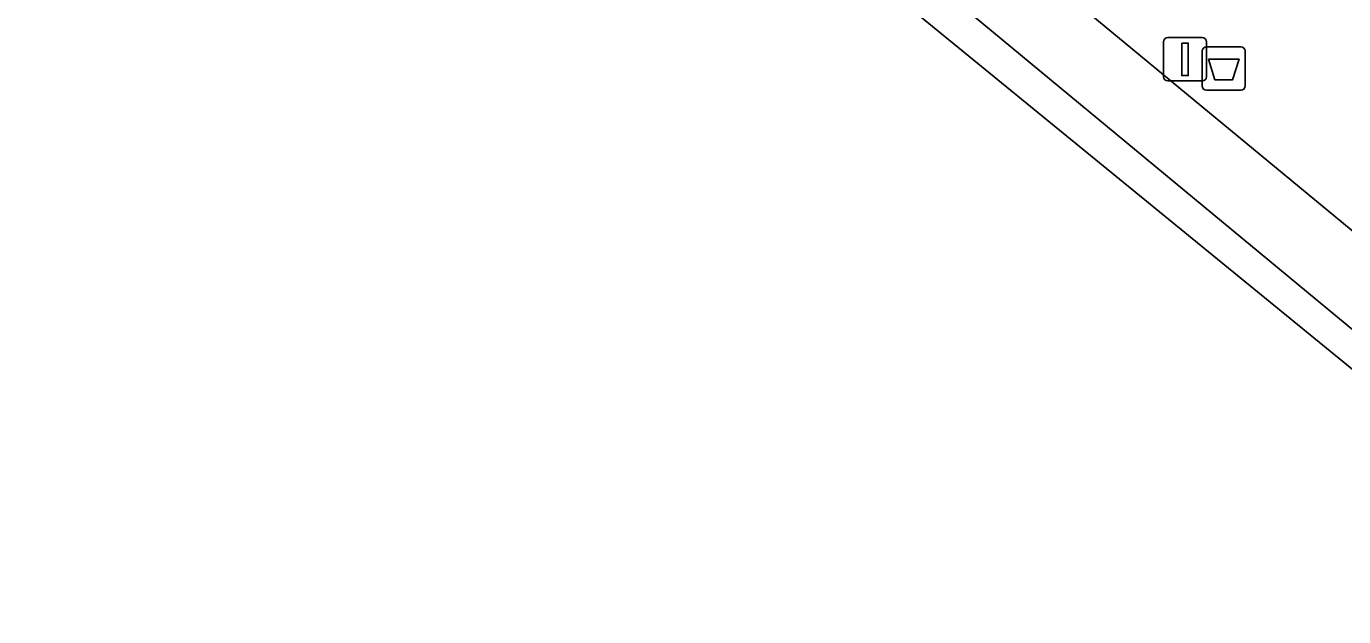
# Model space of a CAD drawing. Extents: x 162073 to 163043, y 381818 to 382561.
# Drawn here: x 162421.4 to 162451.72, y 381872.38 to 381885.98 of the extents above; entities that cross this region are included whole.
import ezdxf

# ---------------------------------------------------------------- set-up
doc = ezdxf.new("R2010")
doc.units = 0
for name, color, linetype in [('IMGEO_Afvalbak', 7, 'Continuous'), ('IMGEO_Lichtmast', 7, 'Continuous'), ('IMGEO_Rijbaan_lokaal_gesloten', 7, 'Continuous'), ('IMGEO_Rijbaan_lokaal_open', 7, 'Continuous'), ('IMGEO_Voetpad_open', 7, 'Continuous')]:
    doc.layers.add(name, color=color, linetype=linetype)

msp = doc.modelspace()

# ---------------------------------------------------------------- linework, layer by layer
at = {"layer": 'IMGEO_Afvalbak'}
for p, q in [((162448.465, 381884.604), (162448.465, 381885.404)), ((162448.465, 381885.404), (162448.465, 381884.604)), ((162448.565, 381885.504), (162449.355, 381885.504)), ((162449.355, 381885.504), (162448.565, 381885.504)), ((162449.455, 381885.404), (162449.455, 381884.604)), ((162449.455, 381884.604), (162449.455, 381885.404)), ((162449.355, 381884.504), (162448.565, 381884.504)), ((162448.565, 381884.504), (162449.355, 381884.504))]:
    msp.add_line(p, q, dxfattribs=at)
msp.add_lwpolyline([(162448.608, 381885.218), (162449.312, 381885.218), (162449.163, 381884.748), (162448.757, 381884.748), (162448.608, 381885.218)], dxfattribs=at)
for centre, start, end in [((162448.565, 381885.404), 90, 180), ((162448.565, 381885.404), 90, 180), ((162449.355, 381885.404), 0, 90), ((162449.355, 381885.404), 360, 90), ((162448.565, 381884.604), 180, 270), ((162448.565, 381884.604), 180, 270), ((162449.355, 381884.604), 270, 0), ((162449.355, 381884.604), 270, 0)]:
    msp.add_arc(centre, 0.1, start, end, dxfattribs=at)
at = {"layer": 'IMGEO_Lichtmast'}
for p, q in [((162447.673, 381885.718), (162448.463, 381885.718)), ((162448.463, 381885.718), (162447.673, 381885.718)), ((162447.573, 381884.818), (162447.573, 381885.618)), ((162447.573, 381885.618), (162447.573, 381884.818)), ((162448.563, 381885.618), (162448.563, 381884.818)), ((162448.563, 381884.818), (162448.563, 381885.618)), ((162448.463, 381884.718), (162447.673, 381884.718)), ((162447.673, 381884.718), (162448.463, 381884.718))]:
    msp.add_line(p, q, dxfattribs=at)
msp.add_lwpolyline([(162447.993, 381885.593), (162448.143, 381885.593), (162448.143, 381884.843), (162447.993, 381884.843), (162447.993, 381885.593)], dxfattribs=at)
for centre, start, end in [((162447.673, 381885.618), 90, 180), ((162447.673, 381885.618), 90, 180), ((162448.463, 381885.618), 0, 90), ((162448.463, 381885.618), 360, 90), ((162447.673, 381884.818), 180, 270), ((162447.673, 381884.818), 180, 270), ((162448.463, 381884.818), 270, 0), ((162448.463, 381884.818), 270, 0)]:
    msp.add_arc(centre, 0.1, start, end, dxfattribs=at)
at = {"layer": 'IMGEO_Rijbaan_lokaal_gesloten'}
msp.add_lwpolyline([(162508.667, 381838.427), (162507.377, 381838.642), (162503.603, 381839.58), (162499.631, 381842.815), (162491.849, 381848.219), (162491.693, 381848.348), (162452.242, 381880.997), (162445.326, 381886.723), (162434, 381896.128), (162430.089, 381899.381), (162429.979, 381899.472), (162408.994, 381916.777), (162394.077, 381929.097), (162393.04, 381927.87), (162402.622, 381920.132), (162410.692, 381913.142), (162484.933, 381851.65), (162484.656, 381851.328), (162491.247, 381845.941), (162505.446, 381835.561), (162507.867, 381833.252)], dxfattribs=at)
at = {"layer": 'IMGEO_Rijbaan_lokaal_open'}
msp.add_lwpolyline([(162410.692, 381913.142), (162438.538, 381889.024), (162471.681, 381861.933), (162484.656, 381851.328), (162484.933, 381851.65), (162410.692, 381913.142)], dxfattribs=at)
at = {"layer": 'IMGEO_Voetpad_open'}
msp.add_lwpolyline([(162445.326, 381886.723), (162452.242, 381880.997)], dxfattribs=at)

doc.saveas('drawing.dxf')
